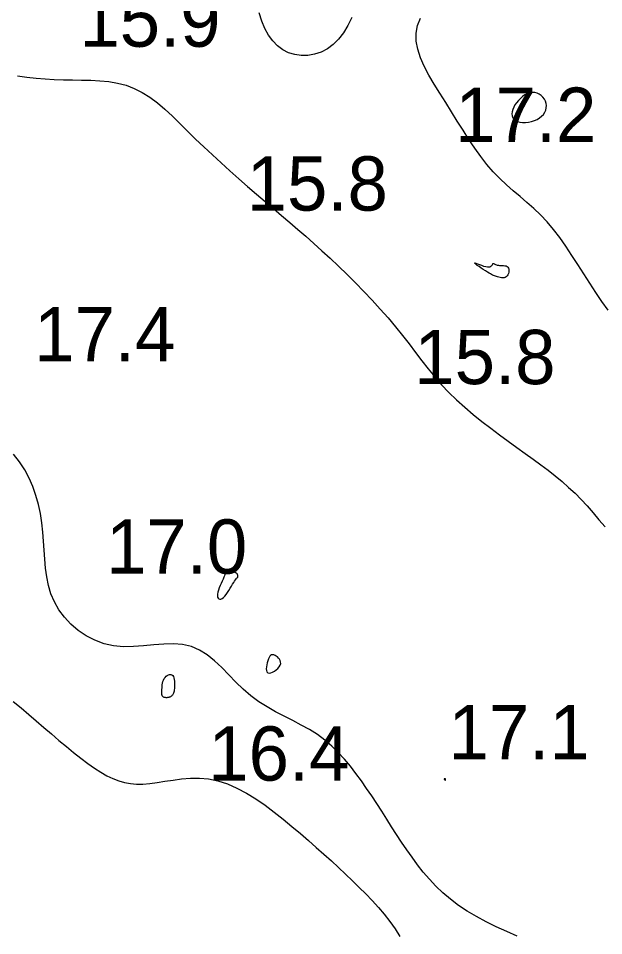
# Model space of a CAD drawing. Extents: x 3040093 to 3056816, y 408076 to 509144.
# Drawn here: x 3046132 to 3046186, y 435032.9 to 435117.4 of the extents above; entities that cross this region are included whole.
import ezdxf

# ---------------------------------------------------------------- set-up
doc = ezdxf.new("R2010")
doc.units = 0
doc.layers.add('V-CHAN-CONT-EL17', color=7, linetype='Continuous')
doc.layers.add('V-TOPO-SOUN-0610', color=7, linetype='Continuous')

msp = doc.modelspace()

# ---------------------------------------------------------------- linework, layer by layer
at = {"layer": 'V-CHAN-CONT-EL17'}
for points in [[(3046162.78, 435117.476), (3046162.395, 435116.744), (3046161.992, 435116.078), (3046161.55, 435115.492), (3046161.053, 435115), (3046160.507, 435114.603), (3046159.926, 435114.303), (3046159.322, 435114.098), (3046158.708, 435113.99), (3046158.096, 435113.978), (3046157.5, 435114.062), (3046156.933, 435114.242), (3046156.405, 435114.518), (3046155.92, 435114.885), (3046155.48, 435115.337), (3046155.089, 435115.87), (3046154.748, 435116.479), (3046154.459, 435117.157), (3046154.226, 435117.901)], [(3046186.382, 435090.522), (3046185.81, 435091.333), (3046185.244, 435092.158), (3046184.686, 435093.005), (3046184.135, 435093.865), (3046183.586, 435094.728), (3046183.037, 435095.582), (3046182.484, 435096.415), (3046181.922, 435097.216), (3046181.35, 435097.973), (3046180.762, 435098.675), (3046180.156, 435099.314), (3046179.537, 435099.903), (3046178.909, 435100.457), (3046178.276, 435100.993), (3046177.643, 435101.525), (3046177.016, 435102.071), (3046176.399, 435102.647), (3046175.797, 435103.268), (3046175.214, 435103.946), (3046174.647, 435104.676), (3046174.093, 435105.451), (3046173.55, 435106.259), (3046173.013, 435107.094), (3046172.481, 435107.946), (3046171.95, 435108.806), (3046171.417, 435109.664), (3046170.882, 435110.515), (3046170.362, 435111.353), (3046169.877, 435112.178), (3046169.447, 435112.988), (3046169.092, 435113.78), (3046168.833, 435114.554), (3046168.69, 435115.306), (3046168.683, 435116.036), (3046168.825, 435116.742), (3046169.098, 435117.432)], [(3046131.943, 435112.105), (3046132.81, 435111.992), (3046133.661, 435111.902), (3046134.502, 435111.833), (3046135.339, 435111.784), (3046136.176, 435111.754), (3046137.018, 435111.739), (3046137.863, 435111.728), (3046138.705, 435111.706), (3046139.54, 435111.66), (3046140.363, 435111.577), (3046141.17, 435111.441), (3046141.956, 435111.24), (3046142.716, 435110.96), (3046143.449, 435110.59), (3046144.159, 435110.138), (3046144.854, 435109.613), (3046145.541, 435109.028), (3046146.228, 435108.393), (3046146.923, 435107.718), (3046147.634, 435107.014), (3046148.366, 435106.292), (3046149.127, 435105.561), (3046149.911, 435104.827), (3046150.713, 435104.092), (3046151.526, 435103.362), (3046152.344, 435102.638), (3046153.16, 435101.926), (3046153.968, 435101.228), (3046154.762, 435100.549), (3046155.536, 435099.89), (3046156.295, 435099.245), (3046157.043, 435098.61), (3046157.783, 435097.975), (3046158.521, 435097.335), (3046159.261, 435096.682), (3046160.009, 435096.01), (3046160.767, 435095.312), (3046161.54, 435094.583), (3046162.321, 435093.827), (3046163.104, 435093.048), (3046163.881, 435092.252), (3046164.645, 435091.445), (3046165.388, 435090.632), (3046166.104, 435089.819), (3046166.785, 435089.01), (3046167.427, 435088.211), (3046168.039, 435087.423), (3046168.631, 435086.647), (3046169.215, 435085.883), (3046169.803, 435085.131), (3046170.406, 435084.393), (3046171.035, 435083.669), (3046171.703, 435082.959), (3046172.416, 435082.264), (3046173.169, 435081.586), (3046173.951, 435080.924), (3046174.754, 435080.279), (3046175.568, 435079.653), (3046176.382, 435079.046), (3046177.188, 435078.459), (3046177.975, 435077.893), (3046178.736, 435077.347), (3046179.469, 435076.818), (3046180.175, 435076.299), (3046180.855, 435075.785), (3046181.511, 435075.27), (3046182.142, 435074.75), (3046182.75, 435074.217), (3046183.334, 435073.667), (3046183.899, 435073.096), (3046184.45, 435072.501), (3046184.996, 435071.882), (3046185.545, 435071.239), (3046186.106, 435070.571)], [(3046178.01, 435032.878), (3046177.04, 435033.316), (3046176.083, 435033.761), (3046175.151, 435034.219), (3046174.251, 435034.695), (3046173.394, 435035.194), (3046172.59, 435035.722), (3046171.844, 435036.282), (3046171.154, 435036.873), (3046170.513, 435037.49), (3046169.915, 435038.13), (3046169.354, 435038.79), (3046168.824, 435039.466), (3046168.318, 435040.153), (3046167.831, 435040.85), (3046167.357, 435041.552), (3046166.892, 435042.257), (3046166.433, 435042.965), (3046165.978, 435043.675), (3046165.524, 435044.384), (3046165.066, 435045.091), (3046164.603, 435045.797), (3046164.132, 435046.498), (3046163.648, 435047.193), (3046163.149, 435047.877), (3046162.63, 435048.545), (3046162.087, 435049.192), (3046161.515, 435049.811), (3046160.911, 435050.397), (3046160.271, 435050.944), (3046159.589, 435051.448), (3046158.865, 435051.906), (3046158.106, 435052.33), (3046157.324, 435052.735), (3046156.53, 435053.136), (3046155.734, 435053.55), (3046154.947, 435053.992), (3046154.18, 435054.476), (3046153.443, 435055.019), (3046152.745, 435055.628), (3046152.075, 435056.283), (3046151.423, 435056.954), (3046150.775, 435057.613), (3046150.119, 435058.232), (3046149.442, 435058.781), (3046148.733, 435059.233), (3046147.978, 435059.559), (3046147.17, 435059.74), (3046146.315, 435059.802), (3046145.424, 435059.779), (3046144.508, 435059.706), (3046143.577, 435059.619), (3046142.643, 435059.553), (3046141.715, 435059.542), (3046140.806, 435059.623), (3046139.925, 435059.821), (3046139.082, 435060.132), (3046138.287, 435060.543), (3046137.548, 435061.043), (3046136.876, 435061.617), (3046136.28, 435062.253), (3046135.768, 435062.939), (3046135.352, 435063.661), (3046135.035, 435064.409), (3046134.805, 435065.178), (3046134.644, 435065.967), (3046134.537, 435066.771), (3046134.465, 435067.59), (3046134.412, 435068.419), (3046134.36, 435069.257), (3046134.293, 435070.102), (3046134.195, 435070.95), (3046134.059, 435071.796), (3046133.879, 435072.637), (3046133.65, 435073.466), (3046133.367, 435074.281), (3046133.025, 435075.075), (3046132.616, 435075.843), (3046132.138, 435076.582), (3046131.584, 435077.287)], [(3046131.566, 435054.498), (3046132.279, 435053.909), (3046132.985, 435053.312), (3046133.686, 435052.71), (3046134.384, 435052.107), (3046135.08, 435051.507), (3046135.771, 435050.916), (3046136.455, 435050.342), (3046137.126, 435049.793), (3046137.783, 435049.275), (3046138.422, 435048.795), (3046139.039, 435048.362), (3046139.631, 435047.982), (3046140.196, 435047.662), (3046140.743, 435047.4), (3046141.279, 435047.195), (3046141.816, 435047.045), (3046142.361, 435046.947), (3046142.925, 435046.899), (3046143.517, 435046.9), (3046144.145, 435046.947), (3046144.818, 435047.036), (3046145.533, 435047.148), (3046146.285, 435047.264), (3046147.069, 435047.364), (3046147.88, 435047.427), (3046148.713, 435047.433), (3046149.564, 435047.362), (3046150.428, 435047.193), (3046151.3, 435046.913), (3046152.175, 435046.532), (3046153.049, 435046.064), (3046153.918, 435045.527), (3046154.776, 435044.936), (3046155.62, 435044.306), (3046156.445, 435043.654), (3046157.246, 435042.996), (3046158.02, 435042.345), (3046158.768, 435041.703), (3046159.492, 435041.068), (3046160.194, 435040.441), (3046160.876, 435039.819), (3046161.541, 435039.204), (3046162.19, 435038.593), (3046162.826, 435037.986), (3046163.449, 435037.382), (3046164.057, 435036.776), (3046164.647, 435036.164), (3046165.214, 435035.541), (3046165.755, 435034.904), (3046166.266, 435034.246), (3046166.744, 435033.564), (3046167.185, 435032.854)]]:
    msp.add_lwpolyline(points, dxfattribs=at)
for points in [[(3046180.07, 435108.236), (3046180.261, 435108.392), (3046180.419, 435108.566), (3046180.543, 435108.754), (3046180.633, 435108.953), (3046180.685, 435109.159), (3046180.7, 435109.367), (3046180.675, 435109.574), (3046180.61, 435109.776), (3046180.509, 435109.968), (3046180.376, 435110.143), (3046180.216, 435110.297), (3046180.033, 435110.424), (3046179.833, 435110.518), (3046179.619, 435110.574), (3046179.397, 435110.586), (3046179.17, 435110.551), (3046178.944, 435110.472), (3046178.721, 435110.356), (3046178.506, 435110.209), (3046178.302, 435110.037), (3046178.114, 435109.845), (3046177.946, 435109.64), (3046177.801, 435109.428), (3046177.683, 435109.213), (3046177.595, 435109.002), (3046177.539, 435108.797), (3046177.518, 435108.602), (3046177.535, 435108.421), (3046177.59, 435108.258), (3046177.688, 435108.117), (3046177.831, 435108.002), (3046178.019, 435107.916), (3046178.244, 435107.859), (3046178.498, 435107.83), (3046178.769, 435107.83), (3046179.05, 435107.858), (3046179.329, 435107.912), (3046179.599, 435107.994), (3046179.848, 435108.102)], [(3046175.408, 435094.515), (3046175.512, 435094.538), (3046175.59, 435094.577), (3046175.648, 435094.629), (3046175.69, 435094.685), (3046175.722, 435094.739), (3046175.749, 435094.785), (3046175.776, 435094.816), (3046175.809, 435094.828), (3046175.848, 435094.823), (3046175.894, 435094.805), (3046175.949, 435094.778), (3046176.013, 435094.746), (3046176.088, 435094.713), (3046176.174, 435094.685), (3046176.272, 435094.664), (3046176.383, 435094.653), (3046176.503, 435094.649), (3046176.626, 435094.647), (3046176.75, 435094.642), (3046176.868, 435094.63), (3046176.977, 435094.605), (3046177.072, 435094.563), (3046177.147, 435094.498), (3046177.201, 435094.409), (3046177.232, 435094.299), (3046177.242, 435094.176), (3046177.232, 435094.046), (3046177.202, 435093.918), (3046177.153, 435093.797), (3046177.087, 435093.692), (3046177.004, 435093.608), (3046176.907, 435093.551), (3046176.797, 435093.519), (3046176.679, 435093.509), (3046176.556, 435093.515), (3046176.432, 435093.534), (3046176.311, 435093.561), (3046176.196, 435093.594), (3046176.091, 435093.628), (3046175.998, 435093.661), (3046175.913, 435093.693), (3046175.83, 435093.728), (3046175.745, 435093.768), (3046175.651, 435093.818), (3046175.543, 435093.879), (3046175.415, 435093.955), (3046175.262, 435094.048), (3046175.082, 435094.16), (3046174.885, 435094.284), (3046174.683, 435094.414), (3046174.489, 435094.541), (3046174.317, 435094.658), (3046174.179, 435094.758), (3046174.089, 435094.832), (3046174.059, 435094.874), (3046174.098, 435094.877), (3046174.196, 435094.85), (3046174.341, 435094.799), (3046174.518, 435094.735), (3046174.713, 435094.665), (3046174.913, 435094.6), (3046175.104, 435094.548), (3046175.273, 435094.518)], [(3046151.96, 435065.593), (3046152.034, 435065.697), (3046152.096, 435065.779), (3046152.149, 435065.842), (3046152.191, 435065.89), (3046152.224, 435065.929), (3046152.248, 435065.961), (3046152.264, 435065.993), (3046152.272, 435066.027), (3046152.273, 435066.063), (3046152.268, 435066.1), (3046152.257, 435066.138), (3046152.24, 435066.175), (3046152.219, 435066.211), (3046152.194, 435066.245), (3046152.165, 435066.275), (3046152.133, 435066.301), (3046152.099, 435066.325), (3046152.063, 435066.345), (3046152.027, 435066.364), (3046151.991, 435066.381), (3046151.956, 435066.398), (3046151.923, 435066.415), (3046151.893, 435066.433), (3046151.866, 435066.453), (3046151.841, 435066.474), (3046151.816, 435066.496), (3046151.79, 435066.518), (3046151.76, 435066.54), (3046151.726, 435066.561), (3046151.686, 435066.58), (3046151.638, 435066.597), (3046151.581, 435066.612), (3046151.518, 435066.624), (3046151.451, 435066.631), (3046151.383, 435066.634), (3046151.317, 435066.632), (3046151.257, 435066.624), (3046151.205, 435066.608), (3046151.164, 435066.586), (3046151.136, 435066.555), (3046151.118, 435066.514), (3046151.105, 435066.46), (3046151.093, 435066.392), (3046151.078, 435066.308), (3046151.056, 435066.204), (3046151.021, 435066.08), (3046150.971, 435065.934), (3046150.902, 435065.764), (3046150.818, 435065.575), (3046150.728, 435065.373), (3046150.635, 435065.165), (3046150.548, 435064.956), (3046150.472, 435064.754), (3046150.414, 435064.563), (3046150.381, 435064.39), (3046150.376, 435064.24), (3046150.398, 435064.117), (3046150.445, 435064.022), (3046150.513, 435063.959), (3046150.598, 435063.928), (3046150.698, 435063.934), (3046150.809, 435063.977), (3046150.928, 435064.06), (3046151.052, 435064.184), (3046151.179, 435064.341), (3046151.306, 435064.522), (3046151.431, 435064.718), (3046151.553, 435064.919), (3046151.669, 435065.116), (3046151.776, 435065.3), (3046151.874, 435065.461)], [(3046156.207, 435057.991), (3046156.202, 435058.133), (3046156.161, 435058.266), (3046156.091, 435058.389), (3046156.002, 435058.501), (3046155.899, 435058.598), (3046155.792, 435058.679), (3046155.686, 435058.743), (3046155.59, 435058.786), (3046155.503, 435058.809), (3046155.423, 435058.808), (3046155.349, 435058.784), (3046155.28, 435058.734), (3046155.215, 435058.657), (3046155.152, 435058.552), (3046155.089, 435058.418), (3046155.027, 435058.254), (3046154.97, 435058.071), (3046154.923, 435057.878), (3046154.89, 435057.686), (3046154.879, 435057.506), (3046154.893, 435057.349), (3046154.938, 435057.226), (3046155.019, 435057.146), (3046155.139, 435057.119), (3046155.289, 435057.139), (3046155.457, 435057.199), (3046155.633, 435057.292), (3046155.803, 435057.41), (3046155.957, 435057.546), (3046156.082, 435057.694), (3046156.169, 435057.844)], [(3046145.266, 435055.604), (3046145.271, 435055.741), (3046145.281, 435055.887), (3046145.297, 435056.037), (3046145.322, 435056.188), (3046145.359, 435056.336), (3046145.408, 435056.476), (3046145.474, 435056.605), (3046145.556, 435056.719), (3046145.651, 435056.816), (3046145.755, 435056.892), (3046145.864, 435056.946), (3046145.972, 435056.974), (3046146.076, 435056.975), (3046146.171, 435056.945), (3046146.253, 435056.883), (3046146.317, 435056.787), (3046146.366, 435056.662), (3046146.4, 435056.516), (3046146.421, 435056.355), (3046146.431, 435056.186), (3046146.432, 435056.016), (3046146.426, 435055.852), (3046146.414, 435055.701), (3046146.397, 435055.568), (3046146.377, 435055.453), (3046146.353, 435055.353), (3046146.326, 435055.268), (3046146.295, 435055.196), (3046146.261, 435055.134), (3046146.223, 435055.081), (3046146.183, 435055.035), (3046146.139, 435054.995), (3046146.093, 435054.961), (3046146.044, 435054.931), (3046145.993, 435054.906), (3046145.94, 435054.886), (3046145.884, 435054.87), (3046145.826, 435054.858), (3046145.766, 435054.851), (3046145.705, 435054.847), (3046145.644, 435054.847), (3046145.583, 435054.852), (3046145.524, 435054.861), (3046145.469, 435054.874), (3046145.419, 435054.893), (3046145.375, 435054.916), (3046145.338, 435054.944), (3046145.31, 435054.978), (3046145.289, 435055.018), (3046145.274, 435055.067), (3046145.265, 435055.125), (3046145.261, 435055.194), (3046145.26, 435055.275), (3046145.261, 435055.37), (3046145.263, 435055.479)], [(3046171.283, 435047.326), (3046171.291, 435047.319), (3046171.3, 435047.313), (3046171.31, 435047.306), (3046171.321, 435047.3), (3046171.332, 435047.294), (3046171.343, 435047.288), (3046171.353, 435047.282), (3046171.363, 435047.277), (3046171.371, 435047.272), (3046171.379, 435047.268), (3046171.386, 435047.265), (3046171.392, 435047.263), (3046171.397, 435047.263), (3046171.402, 435047.264), (3046171.405, 435047.268), (3046171.408, 435047.274), (3046171.411, 435047.282), (3046171.412, 435047.291), (3046171.413, 435047.301), (3046171.413, 435047.312), (3046171.412, 435047.323), (3046171.411, 435047.334), (3046171.408, 435047.344), (3046171.404, 435047.353), (3046171.4, 435047.361), (3046171.394, 435047.368), (3046171.388, 435047.375), (3046171.381, 435047.38), (3046171.374, 435047.384), (3046171.366, 435047.387), (3046171.358, 435047.39), (3046171.349, 435047.391), (3046171.34, 435047.392), (3046171.331, 435047.392), (3046171.322, 435047.391), (3046171.313, 435047.389), (3046171.305, 435047.386), (3046171.297, 435047.383), (3046171.29, 435047.379), (3046171.283, 435047.375), (3046171.278, 435047.37), (3046171.274, 435047.364), (3046171.271, 435047.359), (3046171.27, 435047.352), (3046171.27, 435047.346), (3046171.272, 435047.339), (3046171.276, 435047.333)]]:
    msp.add_lwpolyline(points, close=True, dxfattribs=at)

# ---------------------------------------------------------------- texts
at = {"layer": 'V-TOPO-SOUN-0610'}
for s, p in [('15.9 ', (3046137.653, 435114.79)), ('17.2 ', (3046172.293, 435106.03)), ('15.8 ', (3046153.073, 435099.7)), ('17.4 ', (3046133.483, 435085.82)), ('15.8 ', (3046168.523, 435083.72)), ('17.0 ', (3046140.113, 435066.27)), ('17.1 ', (3046171.673, 435049.18)), ('16.4 ', (3046149.533, 435047.21))]:
    msp.add_text(s, height=5, dxfattribs=at).set_placement(p)

doc.saveas('drawing.dxf')
